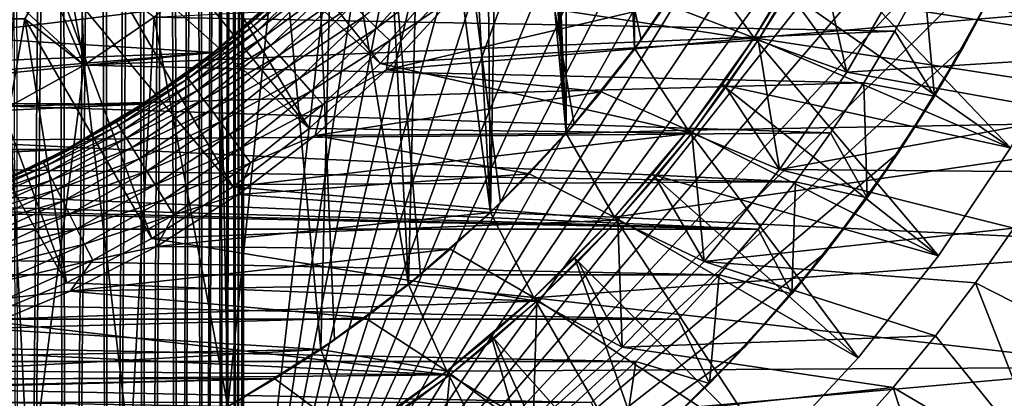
# Model space of a CAD drawing. Header units: metres. Extents: x -30 to 30, y -76 to 64.
# Tile 307 of 541: x 2.28 to 7.64, y -6.07 to -4. Entities that reach past the tile are written whole.
import ezdxf

# ---------------------------------------------------------------- set-up
doc = ezdxf.new("R2010")
doc.units = ezdxf.units.M
doc.layers.add('solid_508511', color=7, linetype='CONTINUOUS')

msp = doc.modelspace()

# ---------------------------------------------------------------- linework, layer by layer
at = {"layer": 'solid_508511'}
for points in [[(2.474874, 6.9, 4.525126), (2.220482, 6.9, 4.29455), (2.279955, -15.1, 4.344484)], [(2.253428, 6.9, -4.321929), (2.50951, 6.9, -4.560254), (2.279955, -15.1, -4.344484)], [(2.474874, 6.9, 4.525126), (2.279955, -15.1, 4.344484), (2.536666, -15.1, 4.588497)], [(2.50951, 6.9, -4.560254), (2.536666, -15.1, -4.588497), (2.279955, -15.1, -4.344484)], [(2.70545, 6.9, 4.779518), (2.474874, 6.9, 4.525126), (2.536666, -15.1, 4.588497)], [(2.50951, 6.9, -4.560254), (2.740079, 6.9, -4.822394), (2.536666, -15.1, -4.588497)], [(2.70545, 6.9, 4.779518), (2.536666, -15.1, 4.588497), (2.767678, -15.1, 4.857586)], [(2.740079, 6.9, -4.822394), (2.767678, -15.1, -4.857586), (2.536666, -15.1, -4.588497)], [(2.910269, 6.9, 5.055692), (2.70545, 6.9, 4.779518), (2.767678, -15.1, 4.857586)], [(2.740079, 6.9, -4.822394), (2.943864, 6.9, -5.106944), (2.767678, -15.1, -4.857586)], [(2.910269, 6.9, 5.055692), (2.767678, -15.1, 4.857586), (2.97033, -15.1, 5.148745)], [(2.943864, 6.9, -5.106944), (2.97033, -15.1, -5.148745), (2.767678, -15.1, -4.857586)], [(3.086663, 6.9, 5.349997), (2.910269, 6.9, 5.055692), (2.97033, -15.1, 5.148745)], [(2.943864, 6.9, -5.106944), (3.118029, 6.9, -5.410063), (2.97033, -15.1, -5.148745)], [(3.086663, 6.9, 5.349997), (2.97033, -15.1, 5.148745), (3.142224, -15.1, 5.458429)], [(3.118029, 6.9, -5.410063), (3.142224, -15.1, -5.458429), (2.97033, -15.1, -5.148745)], [(3.233583, 6.9, 5.660619), (3.086663, 6.9, 5.349997), (3.142224, -15.1, 5.458429)], [(3.118029, 6.9, -5.410063), (3.260965, 6.9, -5.728739), (3.142224, -15.1, -5.458429)], [(3.233583, 6.9, 5.660619), (3.142224, -15.1, 5.458429), (3.282176, -15.1, 5.784557)], [(3.260965, 6.9, -5.728739), (3.282176, -15.1, -5.784557), (3.142224, -15.1, -5.458429)], [(3.349354, 6.9, 5.98421), (3.233583, 6.9, 5.660619), (3.282176, -15.1, 5.784557)], [(3.260965, 6.9, -5.728739), (3.371644, 6.9, -6.060842), (3.282176, -15.1, -5.784557)], [(3.349354, 6.9, 5.98421), (3.282176, -15.1, 5.784557), (3.388262, -15.1, 6.122662)], [(3.371644, 6.9, -6.060842), (3.388262, -15.1, -6.122662), (3.282176, -15.1, -5.784557)], [(3.432704, 6.9, 6.316959), (3.349354, 6.9, 5.98421), (3.388262, -15.1, 6.122662)], [(3.371644, 6.9, -6.060842), (3.448484, 6.9, -6.401702), (3.388262, -15.1, -6.122662)], [(3.432704, 6.9, 6.316959), (3.388262, -15.1, 6.122662), (3.459625, -15.1, 6.469911)], [(3.448484, 6.9, -6.401702), (3.459625, -15.1, -6.469911), (3.388262, -15.1, -6.122662)], [(3.483162, 6.9, 6.657102), (3.432704, 6.9, 6.316959), (3.459625, -15.1, 6.469911)], [(3.448484, 6.9, -6.401702), (3.490954, 6.9, -6.748526), (3.459625, -15.1, -6.469911)], [(3.483162, 6.9, 6.657102), (3.459625, -15.1, 6.469911), (3.495519, -15.1, 6.822905)], [(3.490954, 6.9, -6.748526), (3.495519, -15.1, -6.822905), (3.459625, -15.1, -6.469911)], [(3.483162, 6.9, 6.657102), (3.495519, -15.1, 6.822905), (3.5, -7.745967, 7)], [(3.5, 6.9, 7), (3.483162, 6.9, 6.657102), (3.5, -7.745967, 7)], [(3.490954, 6.9, -6.748526), (3.5, 6.062178, -7), (3.495519, -15.1, -6.822905)], [(3.5, 6.9, 7), (3.5, -7.745967, 7), (5.143972, 6.76679, 7)], [(5.143972, 6.76679, 7), (3.5, -7.745967, 7), (5.665251, 6.336793, 7)], [(5.665251, 6.336793, 7), (3.5, -7.745967, 7), (6.150316, 5.867164, 7)], [(3.5, 6.062178, -7), (3.5, -6.062178, -7), (3.495519, -15.1, -6.822905)], [(3.994856, -5.748133, -7), (3.5, -6.062178, -7), (3.5, 6.062178, -7)], [(4.462144, -5.393442, -7), (3.994856, -5.748133, -7), (3.5, 6.062178, -7)], [(4.897469, -5.001481, -7), (4.462144, -5.393442, -7), (3.5, 6.062178, -7)], [(5.299016, -4.573881, -7), (4.897469, -5.001481, -7), (3.5, 6.062178, -7)], [(5.663108, -4.11452, -7), (5.299016, -4.573881, -7), (3.5, 6.062178, -7)], [(5.987497, -3.626276, -7), (5.663108, -4.11452, -7), (3.5, 6.062178, -7)], [(6.150316, 5.867164, 7), (3.5, -7.745967, 7), (6.597217, 5.359726, 7)], [(6.597217, 5.359726, 7), (3.5, -7.745967, 7), (7.00194, 4.819016, 7)], [(5.254689, -4.62474, -13.5), (5.254689, 4.62474, -13.5), (4.843581, 5.053683, -13.5)], [(5, 0, -13.5), (5.254689, -4.62474, -13.5), (4.843581, 5.053683, -13.5)], [(7.00194, 4.819016, 7), (3.5, -7.745967, 7), (7.362473, 4.247821, 7)], [(5.62799, -4.162417, -13.5), (5.62799, 4.162417, -13.5), (5.254689, 4.62474, -13.5)], [(5.254689, -4.62474, -13.5), (5.62799, -4.162417, -13.5), (5.254689, 4.62474, -13.5)], [(7.362473, 4.247821, 7), (3.5, -7.745967, 7), (7.676813, 3.64918, 7)], [(5.62799, -4.162417, -13.5), (5.960689, -3.670174, -13.5), (5.62799, 4.162417, -13.5)], [(7.676813, 3.64918, 7), (3.5, -7.745967, 7), (7.942244, 3.028343, 7)], [(7.942244, 3.028343, 7), (3.5, -7.745967, 7), (8.1577, 2.387873, 7)], [(8.1577, 2.387873, 7), (3.5, -7.745967, 7), (8.321655, 1.732077, 7)], [(8.321655, 1.732077, 7), (3.5, -7.745967, 7), (8.432872, 1.066168, 7)], [(8.432872, 1.066168, 7), (3.5, -7.745967, 7), (8.490925, 0.392674, 7)], [(8.490925, 0.392674, 7), (3.5, -7.745967, 7), (8.495292, -0.283038, 7)], [(4.978665, -0.461351, -13.5), (5.254689, -4.62474, -13.5), (5, 0, -13.5)], [(8.495292, -0.283038, 7), (3.5, -7.745967, 7), (8.446016, -0.956442, 7)], [(4.978665, -0.461351, -13.5), (4.914877, -0.918689, -13.5), (5.254689, -4.62474, -13.5)], [(8.446016, -0.956442, 7), (3.5, -7.745967, 7), (8.343272, -1.624747, 7)], [(4.914877, -0.918689, -13.5), (4.80912, -1.36834, -13.5), (4.843581, -5.053683, -13.5)], [(4.914877, -0.918689, -13.5), (4.843581, -5.053683, -13.5), (5.254689, -4.62474, -13.5)], [(4.80912, -1.36834, -13.5), (4.662376, -1.806172, -13.5), (4.843581, -5.053683, -13.5)], [(8.343272, -1.624747, 7), (3.5, -7.745967, 7), (8.187927, -2.282088, 7)], [(4.662376, -1.806172, -13.5), (4.475797, -2.228734, -13.5), (4.843581, -5.053683, -13.5)], [(4.475797, -2.228734, -13.5), (4.251095, -2.63214, -13.5), (4.397531, -5.446255, -13.5)], [(4.475797, -2.228734, -13.5), (4.397531, -5.446255, -13.5), (4.843581, -5.053683, -13.5)], [(8.187927, -2.282088, 7), (3.5, -7.745967, 7), (7.980877, -2.924984, 7)], [(4.251095, -2.63214, -13.5), (3.990053, -3.013218, -13.5), (4.397531, -5.446255, -13.5)], [(3.039197, -2.735956, -20.396841), (4.242556, -4.242721, -21.5), (2.897133, -2.982018, -20.436298)], [(3.039197, -2.735956, -20.396841), (4.596326, -3.85665, -21.5), (4.242556, -4.242721, -21.5)], [(7.980877, -2.924984, 7), (3.5, -7.745967, 7), (7.723131, -3.550106, 7)], [(2.897133, -2.982018, -20.436298), (3.856819, -4.596185, -21.5), (2.754074, -3.229803, -20.486511)], [(2.897133, -2.982018, -20.436298), (4.242556, -4.242721, -21.5), (3.856819, -4.596185, -21.5)], [(3.990053, -3.013218, -13.5), (3.695044, -3.368471, -13.5), (3.919814, -5.799574, -13.5)], [(3.990053, -3.013218, -13.5), (3.919814, -5.799574, -13.5), (4.397531, -5.446255, -13.5)], [(6.737875, -3.294091, 22), (6.868304, -3.012706, 22), (8.019047, -4.085938, 22.866026)], [(6.868304, -3.012706, 22), (8.314916, -3.444151, 22.866026), (8.019047, -4.085938, 22.866026)], [(2.754074, -3.229803, -20.486511), (3.856819, -4.596185, -21.5), (2.609096, -3.480914, -20.54748)], [(6.596056, -3.569599, 31), (8.019047, -4.085938, 30.133974), (6.737875, -3.294091, 31)], [(6.596056, -3.569599, 22), (6.737875, -3.294091, 22), (8.019047, -4.085938, 22.866026)], [(6.737875, -3.294091, 31), (8.019047, -4.085938, 30.133974), (8.314916, -3.444151, 30.133974)], [(3.695044, -3.368471, -13.5), (3.368498, -3.695027, -13.5), (3.413869, -6.111094, -13.5)], [(3.695044, -3.368471, -13.5), (3.413869, -6.111094, -13.5), (3.919814, -5.799574, -13.5)], [(2.609096, -3.480914, -20.54748), (3.441401, -4.91495, -21.5), (2.461204, -3.737069, -20.619387)], [(2.609096, -3.480914, -20.54748), (3.856819, -4.596185, -21.5), (3.441401, -4.91495, -21.5)], [(7.723131, -3.550106, 7), (3.5, -7.745967, 7), (7.41701, -4.151863, 7)], [(4.596326, -3.85665, -21.5), (6.618061, -3.581459, -21.5), (6.299626, -4.115863, -21.5)], [(6.596102, -3.569515, 41.500004), (5.960735, -3.670098, 42), (6.278715, -4.102163, 41.500004)], [(6.596102, -3.569515, 41.500004), (6.278715, -4.102163, 41.500004), (6.596056, -3.569599, 31)], [(6.278715, -4.102163, 41.500004), (6.442968, -3.839031, 31), (6.596056, -3.569599, 31)], [(6.596057, -3.569603, 20), (6.278739, -4.102125, 20), (9.506893, -3.831642, 20)], [(6.278745, -4.102116, 22), (6.278739, -4.102125, 20), (6.596057, -3.569603, 20)], [(6.278745, -4.102116, 22), (6.596057, -3.569603, 20), (6.442968, -3.839031, 22)], [(6.29965, -4.115828, -37.499996), (6.299626, -4.115863, -21.5), (6.618061, -3.581459, -21.5)], [(6.464381, -3.851935, -37.499996), (6.29965, -4.115828, -37.499996), (6.618061, -3.581459, -21.5)], [(6.442968, -3.839031, 31), (8.019047, -4.085938, 30.133974), (6.596056, -3.569599, 31)], [(6.442968, -3.839031, 22), (6.596056, -3.569599, 22), (7.673753, -4.7025, 22.866026)], [(6.618083, -3.581426, -37.499996), (6.782602, -4.289171, -38), (6.464381, -3.851935, -37.499996)], [(6.596056, -3.569599, 22), (8.019047, -4.085938, 22.866026), (7.673753, -4.7025, 22.866026)], [(6.618083, -3.581426, -37.499996), (7.105839, -3.729306, -38), (6.782602, -4.289171, -38)], [(7.723131, -3.550106, 7), (7.41701, -4.151863, 7), (7.583069, -3.84019, 10.211325)], [(2.521413, -3.632785, -14.077931), (2.309401, -4, -13.881198), (2.632211, -4.251056, -13.5)], [(2.521413, -3.632785, -14.077931), (2.632211, -4.251056, -13.5), (3.013159, -3.990092, -13.5)], [(5.987497, -3.626276, -7), (5.960689, -3.670174, -13.5), (5.663108, -4.11452, -7)], [(2.610295, -3.665564, 10.499982), (2.632074, -4.251114, 10), (2.43282, -3.785682, 10.499982)], [(2.610295, -3.665564, 10.499982), (3.013241, -3.990005, 10), (2.632074, -4.251114, 10)], [(3.368498, -3.695027, -13.5), (3.013159, -3.990092, -13.5), (3.413869, -6.111094, -13.5)], [(4.157765, -3.984895, 41.936661), (4.225386, -4.049705, 41.971619), (4.553603, -3.676778, 41.971619)], [(4.553603, -3.676778, 41.971619), (4.225386, -4.049705, 41.971619), (4.629608, -3.738147, 41.992874)], [(5.663108, -4.11452, -7), (5.960689, -3.670174, -13.5), (5.62799, -4.162417, -13.5)], [(6.278715, -4.102163, 41.500004), (5.960735, -3.670098, 42), (5.799535, -3.919876, 42)], [(2.461204, -3.737069, -20.619387), (3.000073, -5.19611, -21.5), (2.309401, -4, -20.702564)], [(2.461204, -3.737069, -20.619387), (3.441401, -4.91495, -21.5), (3.000073, -5.19611, -21.5)], [(3.867517, -3.706715, 41.398731), (3.697177, -3.86696, 41.299999), (3.539233, -4.02135, 41.398731)], [(3.867517, -3.706715, 41.398731), (3.539233, -4.02135, 41.398731), (3.882774, -3.721337, 41.496445)], [(3.539233, -4.02135, 41.398731), (3.553195, -4.037213, 41.496445), (3.882774, -3.721337, 41.496445)], [(3.882774, -3.721337, 41.496445), (3.553195, -4.037213, 41.496445), (3.907925, -3.745442, 41.590153)], [(3.553195, -4.037213, 41.496445), (3.576211, -4.063365, 41.590153), (3.907925, -3.745442, 41.590153)], [(3.907925, -3.745442, 41.590153), (3.576211, -4.063365, 41.590153), (3.942457, -3.778539, 41.677944)], [(4.225386, -4.049705, 41.971619), (4.295913, -4.117299, 41.992874), (4.629608, -3.738147, 41.992874)], [(4.629608, -3.738147, 41.992874), (4.295913, -4.117299, 41.992874), (4.635118, -3.888208, 42)], [(6.782602, -4.289171, -38), (7.105839, -3.729306, -38), (8.241816, -4.199407, -38)], [(7.105839, -3.729306, -38), (8.400254, -3.87275, -38), (8.241816, -4.199407, -38)], [(2.43282, -3.785682, 10.499982), (2.632074, -4.251114, 10), (2.250044, -3.897089, 10.499982)], [(3.013241, -3.990005, 10), (7.202286, -3.780032, 10), (7.044291, -4.066875, 10)], [(3.576211, -4.063365, 41.590153), (3.607811, -4.09927, 41.677944), (3.942457, -3.778539, 41.677944)], [(3.942457, -3.778539, 41.677944), (3.607811, -4.09927, 41.677944), (3.985666, -3.819951, 41.758026)], [(7.044291, -4.066875, 10), (7.202286, -3.780032, 10), (7.260217, -4.420322, 10.211325)], [(7.202286, -3.780032, 10), (7.583069, -3.84019, 10.211325), (7.260217, -4.420322, 10.211325)], [(3.607811, -4.09927, 41.677944), (3.647353, -4.144197, 41.758026), (3.985666, -3.819951, 41.758026)], [(3.985666, -3.819951, 41.758026), (3.647353, -4.144197, 41.758026), (4.03667, -3.868834, 41.828762)], [(4.242556, -4.242721, -21.5), (4.596326, -3.85665, -21.5), (6.299626, -4.115863, -21.5)], [(6.278715, -4.102163, 41.500004), (6.278745, -4.102116, 31), (6.442968, -3.839031, 31)], [(6.278739, -4.102125, 20), (9.185707, -4.548111, 20), (9.506893, -3.831642, 20)], [(6.278745, -4.102116, 31), (7.673753, -4.7025, 30.133974), (6.442968, -3.839031, 31)], [(6.278745, -4.102116, 22), (6.442968, -3.839031, 22), (7.673753, -4.7025, 22.866026)], [(6.464381, -3.851935, -37.499996), (6.782602, -4.289171, -38), (6.29965, -4.115828, -37.499996)], [(6.442968, -3.839031, 31), (7.673753, -4.7025, 30.133974), (8.019047, -4.085938, 30.133974)], [(7.41701, -4.151863, 7), (7.260217, -4.420322, 10.211325), (7.583069, -3.84019, 10.211325)], [(1.869265, -4.093392, 38), (3.335617, -4.182843, 38), (3.697222, -3.866917, 38)], [(2.250053, -3.897081, 38), (1.869265, -4.093392, 38), (3.697222, -3.866917, 38)], [(2.250044, -3.897089, 10.499982), (2.632074, -4.251114, 10), (2.228781, -4.475745, 10)], [(3.697177, -3.86696, 41.299999), (3.697222, -3.866917, 38), (3.335617, -4.182843, 38)], [(3.519965, -4.028939, 41.299999), (3.697177, -3.86696, 41.299999), (3.335617, -4.182843, 38)], [(3.539233, -4.02135, 41.398731), (3.697177, -3.86696, 41.299999), (3.519965, -4.028939, 41.299999)], [(3.647353, -4.144197, 41.758026), (3.694027, -4.197231, 41.828762), (4.03667, -3.868834, 41.828762)], [(4.03667, -3.868834, 41.828762), (3.694027, -4.197231, 41.828762), (4.094429, -3.924192, 41.888714)], [(4.635118, -3.888208, 42), (4.278532, -4.277459, 42), (5.799535, -3.919876, 42)], [(4.295913, -4.117299, 41.992874), (4.278532, -4.277459, 42), (4.635118, -3.888208, 42)], [(3.694027, -4.197231, 41.828762), (3.746884, -4.257287, 41.888714), (4.094429, -3.924192, 41.888714)], [(4.094429, -3.924192, 41.888714), (3.746884, -4.257287, 41.888714), (4.157765, -3.984895, 41.936661)], [(4.278532, -4.277459, 42), (5.628033, -4.162368, 42), (5.799535, -3.919876, 42)], [(6.278715, -4.102163, 41.500004), (5.799535, -3.919876, 42), (5.628033, -4.162368, 42)], [(1.710012, -4, -20.54748), (2.535681, -5.437861, -21.5), (2.05214, -5.638148, -21.5)], [(2.005795, -4, -20.619387), (2.535681, -5.437861, -21.5), (1.710012, -4, -20.54748)], [(2.309401, -4, -13.881198), (1.885378, -4, -14.077931), (2.228665, -4.475829, -13.5)], [(2.309401, -4, -20.702564), (2.535681, -5.437861, -21.5), (2.005795, -4, -20.619387)], [(2.309401, -4, -13.881198), (2.228665, -4.475829, -13.5), (2.632211, -4.251056, -13.5)], [(2.309401, -4, -20.702564), (3.000073, -5.19611, -21.5), (2.535681, -5.437861, -21.5)], [(2.632074, -4.251114, 10), (3.013241, -3.990005, 10), (7.044291, -4.066875, 10)], [(3.013159, -3.990092, -13.5), (2.632211, -4.251056, -13.5), (2.883284, -6.37861, -13.5)], [(3.013159, -3.990092, -13.5), (2.883284, -6.37861, -13.5), (3.413869, -6.111094, -13.5)], [(3.746884, -4.257287, 41.888714), (3.804844, -4.323143, 41.936661), (4.157765, -3.984895, 41.936661)], [(4.157765, -3.984895, 41.936661), (3.804844, -4.323143, 41.936661), (4.225386, -4.049705, 41.971619)], [(2.632074, -4.251114, 10), (7.044291, -4.066875, 10), (6.874706, -4.347406, 10)], [(3.539233, -4.02135, 41.398731), (3.335664, -4.182804, 41.299999), (3.185448, -4.307011, 41.398731)], [(3.539233, -4.02135, 41.398731), (3.185448, -4.307011, 41.398731), (3.553195, -4.037213, 41.496445)], [(3.185448, -4.307011, 41.398731), (3.198014, -4.324001, 41.496445), (3.553195, -4.037213, 41.496445)], [(3.553195, -4.037213, 41.496445), (3.198014, -4.324001, 41.496445), (3.576211, -4.063365, 41.590153)], [(3.198014, -4.324001, 41.496445), (3.21873, -4.35201, 41.590153), (3.576211, -4.063365, 41.590153)], [(3.576211, -4.063365, 41.590153), (3.21873, -4.35201, 41.590153), (3.607811, -4.09927, 41.677944)], [(3.335664, -4.182804, 41.299999), (3.519965, -4.028939, 41.299999), (3.335617, -4.182843, 38)], [(3.539233, -4.02135, 41.398731), (3.519965, -4.028939, 41.299999), (3.335664, -4.182804, 41.299999)], [(3.804844, -4.323143, 41.936661), (3.866725, -4.393453, 41.971619), (4.225386, -4.049705, 41.971619)], [(4.225386, -4.049705, 41.971619), (3.866725, -4.393453, 41.971619), (4.295913, -4.117299, 41.992874)], [(6.874706, -4.347406, 10), (7.044291, -4.066875, 10), (7.260217, -4.420322, 10.211325)], [(1.869265, -4.093392, 38), (1.471892, -4.25247, 38), (3.335617, -4.182843, 38)], [(3.21873, -4.35201, 41.590153), (3.247172, -4.390466, 41.677944), (3.607811, -4.09927, 41.677944)], [(3.607811, -4.09927, 41.677944), (3.247172, -4.390466, 41.677944), (3.647353, -4.144197, 41.758026)], [(3.866725, -4.393453, 41.971619), (3.931265, -4.466785, 41.992874), (4.295913, -4.117299, 41.992874)], [(4.295913, -4.117299, 41.992874), (3.931265, -4.466785, 41.992874), (4.278532, -4.277459, 42)], [(4.242556, -4.242721, -21.5), (6.299626, -4.115863, -21.5), (5.938314, -4.621902, -21.5)], [(5.663108, -4.11452, -7), (5.62799, -4.162417, -13.5), (5.299016, -4.573881, -7)], [(6.278715, -4.102163, 41.500004), (5.628033, -4.162368, 42), (5.91863, -4.606497, 41.500004)], [(5.918534, -4.606621, 22), (5.918545, -4.60661, 20), (6.278739, -4.102125, 20)], [(5.918534, -4.606621, 22), (6.278739, -4.102125, 20), (6.103801, -4.358166, 22)], [(6.278739, -4.102125, 20), (5.918545, -4.60661, 20), (9.185707, -4.548111, 20)], [(6.278715, -4.102163, 41.500004), (5.91863, -4.606497, 41.500004), (6.103801, -4.358166, 31)], [(5.938321, -4.621902, -37.499996), (5.938314, -4.621902, -21.5), (6.299626, -4.115863, -21.5)], [(6.124255, -4.372542, -37.499996), (5.938321, -4.621902, -37.499996), (6.299626, -4.115863, -21.5)], [(6.103801, -4.358166, 22), (6.278739, -4.102125, 20), (6.278745, -4.102116, 22)], [(6.103801, -4.358166, 31), (7.673753, -4.7025, 30.133974), (6.278745, -4.102116, 31)], [(6.103801, -4.358166, 22), (6.278745, -4.102116, 22), (7.281124, -5.290107, 22.866026)], [(6.278715, -4.102163, 41.500004), (6.103801, -4.358166, 31), (6.278745, -4.102116, 31)], [(6.29965, -4.115828, -37.499996), (6.415609, -4.820851, -38), (6.124255, -4.372542, -37.499996)], [(6.29965, -4.115828, -37.499996), (6.124255, -4.372542, -37.499996), (6.299626, -4.115863, -21.5)], [(6.278745, -4.102116, 22), (7.673753, -4.7025, 22.866026), (7.281124, -5.290107, 22.866026)], [(6.29965, -4.115828, -37.499996), (6.782602, -4.289171, -38), (6.415609, -4.820851, -38)], [(3.247172, -4.390466, 41.677944), (3.282761, -4.438585, 41.758026), (3.647353, -4.144197, 41.758026)], [(3.647353, -4.144197, 41.758026), (3.282761, -4.438585, 41.758026), (3.694027, -4.197231, 41.828762)], [(7.41701, -4.151863, 7), (3.5, -7.745967, 7), (7.063747, -4.727936, 7)], [(4.278532, -4.277459, 42), (5.446316, -4.397456, 42), (5.628033, -4.162368, 42)], [(5.299016, -4.573881, -7), (5.62799, -4.162417, -13.5), (5.254689, -4.62474, -13.5)], [(5.91863, -4.606497, 41.500004), (5.628033, -4.162368, 42), (5.446316, -4.397456, 42)], [(7.41701, -4.151863, 7), (7.063747, -4.727936, 7), (7.260217, -4.420322, 10.211325)], [(0.640541, -4.454175, 38), (2.947345, -4.464934, 38), (3.335617, -4.182843, 38)], [(1.060771, -4.373186, 38), (0.640541, -4.454175, 38), (3.335617, -4.182843, 38)], [(1.471892, -4.25247, 38), (1.060771, -4.373186, 38), (3.335617, -4.182843, 38)], [(3.144645, -4.328245, 41.299999), (3.335617, -4.182843, 38), (2.947345, -4.464934, 38)], [(3.144645, -4.328245, 41.299999), (3.335664, -4.182804, 41.299999), (3.335617, -4.182843, 38)], [(3.185448, -4.307011, 41.398731), (3.335664, -4.182804, 41.299999), (3.144645, -4.328245, 41.299999)], [(3.282761, -4.438585, 41.758026), (3.32477, -4.495386, 41.828762), (3.694027, -4.197231, 41.828762)], [(3.694027, -4.197231, 41.828762), (3.32477, -4.495386, 41.828762), (3.746884, -4.257287, 41.888714)], [(6.782602, -4.289171, -38), (8.241816, -4.199407, -38), (8.07066, -4.519612, -38)], [(2.632211, -4.251056, -13.5), (2.228665, -4.475829, -13.5), (2.331995, -6.600135, -13.5)], [(2.228781, -4.475745, 10), (2.632074, -4.251114, 10), (6.874706, -4.347406, 10)], [(2.632211, -4.251056, -13.5), (2.331995, -6.600135, -13.5), (2.883284, -6.37861, -13.5)], [(3.32477, -4.495386, 41.828762), (3.372343, -4.559708, 41.888714), (3.746884, -4.257287, 41.888714)], [(3.746884, -4.257287, 41.888714), (3.372343, -4.559708, 41.888714), (3.804844, -4.323143, 41.936661)], [(3.856819, -4.596185, -21.5), (4.242556, -4.242721, -21.5), (5.938314, -4.621902, -21.5)], [(4.278532, -4.277459, 42), (3.889414, -4.634107, 42), (5.446316, -4.397456, 42)], [(3.931265, -4.466785, 41.992874), (3.889414, -4.634107, 42), (4.278532, -4.277459, 42)], [(3.185448, -4.307011, 41.398731), (2.947293, -4.464971, 41.299999), (2.808713, -4.561639, 41.398731)], [(3.185448, -4.307011, 41.398731), (2.808713, -4.561639, 41.398731), (3.198014, -4.324001, 41.496445)], [(2.808713, -4.561639, 41.398731), (2.819793, -4.579635, 41.496445), (3.198014, -4.324001, 41.496445)], [(3.198014, -4.324001, 41.496445), (2.819793, -4.579635, 41.496445), (3.21873, -4.35201, 41.590153)], [(3.185448, -4.307011, 41.398731), (3.144645, -4.328245, 41.299999), (2.947293, -4.464971, 41.299999)], [(2.947293, -4.464971, 41.299999), (3.144645, -4.328245, 41.299999), (2.947345, -4.464934, 38)], [(3.372343, -4.559708, 41.888714), (3.424509, -4.630242, 41.936661), (3.804844, -4.323143, 41.936661)], [(3.804844, -4.323143, 41.936661), (3.424509, -4.630242, 41.936661), (3.866725, -4.393453, 41.971619)], [(6.415609, -4.820851, -38), (6.782602, -4.289171, -38), (8.07066, -4.519612, -38)], [(2.228781, -4.475745, 10), (6.874706, -4.347406, 10), (6.694096, -4.620673, 10)], [(2.819793, -4.579635, 41.496445), (2.838058, -4.609299, 41.590153), (3.21873, -4.35201, 41.590153)], [(3.21873, -4.35201, 41.590153), (2.838058, -4.609299, 41.590153), (3.247172, -4.390466, 41.677944)], [(2.838058, -4.609299, 41.590153), (2.863137, -4.650029, 41.677944), (3.247172, -4.390466, 41.677944)], [(3.247172, -4.390466, 41.677944), (2.863137, -4.650029, 41.677944), (3.282761, -4.438585, 41.758026)], [(5.918534, -4.606621, 31), (7.281124, -5.290107, 30.133974), (6.103801, -4.358166, 31)], [(5.918534, -4.606621, 22), (6.103801, -4.358166, 22), (7.281124, -5.290107, 22.866026)], [(5.91863, -4.606497, 41.500004), (5.918534, -4.606621, 31), (6.103801, -4.358166, 31)], [(6.124255, -4.372542, -37.499996), (6.415609, -4.820851, -38), (5.938321, -4.621902, -37.499996)], [(6.103801, -4.358166, 31), (7.281124, -5.290107, 30.133974), (7.673753, -4.7025, 30.133974)], [(6.694096, -4.620673, 10), (6.874706, -4.347406, 10), (6.893071, -4.973487, 10.211325)], [(6.874706, -4.347406, 10), (7.260217, -4.420322, 10.211325), (6.893071, -4.973487, 10.211325)], [(2.863137, -4.650029, 41.677944), (2.894516, -4.700993, 41.758026), (3.282761, -4.438585, 41.758026)], [(3.282761, -4.438585, 41.758026), (2.894516, -4.700993, 41.758026), (3.32477, -4.495386, 41.828762)], [(3.424509, -4.630242, 41.936661), (3.480204, -4.705547, 41.971619), (3.866725, -4.393453, 41.971619)], [(3.866725, -4.393453, 41.971619), (3.480204, -4.705547, 41.971619), (3.931265, -4.466785, 41.992874)], [(3.889414, -4.634107, 42), (5.254719, -4.624712, 42), (5.446316, -4.397456, 42)], [(5.91863, -4.606497, 41.500004), (5.446316, -4.397456, 42), (5.254719, -4.624712, 42)], [(7.063747, -4.727936, 7), (6.893071, -4.973487, 10.211325), (7.260217, -4.420322, 10.211325)], [(-2.53511, -4.711235, 38), (2.53511, -4.711235, 38), (2.947345, -4.464934, 38)], [(0.213968, -4.494907, 38), (-2.53511, -4.711235, 38), (2.947345, -4.464934, 38)], [(0.640541, -4.454175, 38), (0.213968, -4.494907, 38), (2.947345, -4.464934, 38)], [(1.806163, -4.662357, 10), (2.228781, -4.475745, 10), (6.694096, -4.620673, 10)], [(2.228665, -4.475829, -13.5), (1.806239, -4.66235, -13.5), (2.331995, -6.600135, -13.5)], [(2.947293, -4.464971, 41.299999), (2.947345, -4.464934, 38), (2.53511, -4.711235, 38)], [(2.744006, -4.592704, 41.299999), (2.947293, -4.464971, 41.299999), (2.53511, -4.711235, 38)], [(2.808713, -4.561639, 41.398731), (2.947293, -4.464971, 41.299999), (2.744006, -4.592704, 41.299999)], [(2.894516, -4.700993, 41.758026), (2.931557, -4.761151, 41.828762), (3.32477, -4.495386, 41.828762)], [(3.32477, -4.495386, 41.828762), (2.931557, -4.761151, 41.828762), (3.372343, -4.559708, 41.888714)], [(3.480204, -4.705547, 41.971619), (3.538293, -4.784088, 41.992874), (3.931265, -4.466785, 41.992874)], [(3.931265, -4.466785, 41.992874), (3.538293, -4.784088, 41.992874), (3.889414, -4.634107, 42)], [(5.517902, -5.079638, 20), (8.810542, -5.238017, 20), (9.185707, -4.548111, 20)], [(5.918545, -4.60661, 20), (5.517902, -5.079638, 20), (9.185707, -4.548111, 20)], [(6.415609, -4.820851, -38), (8.07066, -4.519612, -38), (7.886917, -4.833119, -38)], [(2.808713, -4.561639, 41.398731), (2.535192, -4.711189, 41.299999), (2.41174, -4.783401, 41.398731)], [(2.808713, -4.561639, 41.398731), (2.41174, -4.783401, 41.398731), (2.819793, -4.579635, 41.496445)], [(2.41174, -4.783401, 41.398731), (2.421254, -4.802271, 41.496445), (2.819793, -4.579635, 41.496445)], [(2.819793, -4.579635, 41.496445), (2.421254, -4.802271, 41.496445), (2.838058, -4.609299, 41.590153)], [(2.535192, -4.711189, 41.299999), (2.744006, -4.592704, 41.299999), (2.53511, -4.711235, 38)], [(2.808713, -4.561639, 41.398731), (2.744006, -4.592704, 41.299999), (2.535192, -4.711189, 41.299999)], [(2.931557, -4.761151, 41.828762), (2.973504, -4.829277, 41.888714), (3.372343, -4.559708, 41.888714)], [(3.372343, -4.559708, 41.888714), (2.973504, -4.829277, 41.888714), (3.424509, -4.630242, 41.936661)], [(3.441401, -4.91495, -21.5), (3.856819, -4.596185, -21.5), (5.938314, -4.621902, -21.5)], [(5.299016, -4.573881, -7), (5.254689, -4.62474, -13.5), (4.897469, -5.001481, -7)], [(5.91863, -4.606497, 41.500004), (5.254719, -4.624712, 42), (5.517881, -5.079664, 41.500004)], [(5.91863, -4.606497, 41.500004), (5.517881, -5.079664, 41.500004), (5.918534, -4.606621, 31)], [(5.517881, -5.079664, 41.500004), (5.723218, -4.847141, 31), (5.918534, -4.606621, 31)], [(5.51792, -5.079622, 22), (5.517902, -5.079638, 20), (5.918545, -4.60661, 20)], [(5.51792, -5.079622, 22), (5.918545, -4.60661, 20), (5.723218, -4.847141, 22)], [(5.723218, -4.847141, 22), (5.918545, -4.60661, 20), (5.918534, -4.606621, 22)], [(5.723218, -4.847141, 31), (7.281124, -5.290107, 30.133974), (5.918534, -4.606621, 31)], [(5.723218, -4.847141, 22), (5.918534, -4.606621, 22), (6.843648, -5.845039, 22.866026)], [(5.918534, -4.606621, 22), (7.281124, -5.290107, 22.866026), (6.843648, -5.845039, 22.866026)], [(1.806163, -4.662357, 10), (6.694096, -4.620673, 10), (6.502679, -4.886379, 10)], [(2.421254, -4.802271, 41.496445), (2.436938, -4.833378, 41.590153), (2.838058, -4.609299, 41.590153)], [(2.838058, -4.609299, 41.590153), (2.436938, -4.833378, 41.590153), (2.863137, -4.650029, 41.677944)], [(2.436938, -4.833378, 41.590153), (2.458472, -4.876088, 41.677944), (2.863137, -4.650029, 41.677944)], [(2.863137, -4.650029, 41.677944), (2.458472, -4.876088, 41.677944), (2.894516, -4.700993, 41.758026)], [(2.973504, -4.829277, 41.888714), (3.0195, -4.90398, 41.936661), (3.424509, -4.630242, 41.936661)], [(3.424509, -4.630242, 41.936661), (3.0195, -4.90398, 41.936661), (3.480204, -4.705547, 41.971619)], [(3.441401, -4.91495, -21.5), (5.938314, -4.621902, -21.5), (5.536325, -5.096542, -21.5)], [(3.889414, -4.634107, 42), (3.470624, -4.955526, 42), (5.053652, -4.843616, 42)], [(3.538293, -4.784088, 41.992874), (3.470624, -4.955526, 42), (3.889414, -4.634107, 42)], [(3.889414, -4.634107, 42), (5.053652, -4.843616, 42), (5.254719, -4.624712, 42)], [(4.897469, -5.001481, -7), (5.254689, -4.62474, -13.5), (4.843581, -5.053683, -13.5)], [(5.517881, -5.079664, 41.500004), (5.254719, -4.624712, 42), (5.053652, -4.843616, 42)], [(5.536357, -5.096506, -37.499996), (5.536325, -5.096542, -21.5), (5.938314, -4.621902, -21.5)], [(5.742169, -4.863448, -37.499996), (5.536357, -5.096506, -37.499996), (5.938314, -4.621902, -21.5)], [(5.938321, -4.621902, -37.499996), (6.006772, -5.321596, -38), (5.742169, -4.863448, -37.499996)], [(5.938321, -4.621902, -37.499996), (5.742169, -4.863448, -37.499996), (5.938314, -4.621902, -21.5)], [(5.938321, -4.621902, -37.499996), (6.415609, -4.820851, -38), (6.006772, -5.321596, -38)], [(6.502679, -4.886379, 10), (6.694096, -4.620673, 10), (6.893071, -4.973487, 10.211325)], [(-2.53511, -4.711235, 38), (-2.102756, -4.919439, 38), (2.53511, -4.711235, 38)], [(-2.102756, -4.919439, 38), (2.102756, -4.919439, 38), (2.53511, -4.711235, 38)], [(1.368394, -4.809083, 10), (1.806163, -4.662357, 10), (6.502679, -4.886379, 10)], [(1.806239, -4.66235, -13.5), (1.763823, -6.774135, -13.5), (2.331995, -6.600135, -13.5)], [(2.321274, -4.820186, 41.299999), (2.53511, -4.711235, 38), (2.102756, -4.919439, 38)], [(2.321274, -4.820186, 41.299999), (2.535192, -4.711189, 41.299999), (2.53511, -4.711235, 38)], [(2.41174, -4.783401, 41.398731), (2.535192, -4.711189, 41.299999), (2.321274, -4.820186, 41.299999)], [(2.458472, -4.876088, 41.677944), (2.485416, -4.92953, 41.758026), (2.894516, -4.700993, 41.758026)], [(2.894516, -4.700993, 41.758026), (2.485416, -4.92953, 41.758026), (2.931557, -4.761151, 41.828762)], [(3.0195, -4.90398, 41.936661), (3.068609, -4.983737, 41.971619), (3.480204, -4.705547, 41.971619)], [(3.480204, -4.705547, 41.971619), (3.068609, -4.983737, 41.971619), (3.538293, -4.784088, 41.992874)], [(7.673753, -4.7025, 22.866026), (7.673753, -4.7025, 30.133974), (7.281124, -5.290107, 30.133974)], [(7.281124, -5.290107, 22.866026), (7.673753, -4.7025, 22.866026), (7.281124, -5.290107, 30.133974)], [(2.485416, -4.92953, 41.758026), (2.517222, -4.992612, 41.828762), (2.931557, -4.761151, 41.828762)], [(2.931557, -4.761151, 41.828762), (2.517222, -4.992612, 41.828762), (2.973504, -4.829277, 41.888714)], [(7.063747, -4.727936, 7), (3.5, -7.745967, 7), (6.665672, -5.274354, 7)], [(7.063747, -4.727936, 7), (6.665672, -5.274354, 7), (6.893071, -4.973487, 10.211325)], [(0.918746, -4.914847, 10), (1.368394, -4.809083, 10), (6.502679, -4.886379, 10)], [(2.41174, -4.783401, 41.398731), (2.10268, -4.919476, 41.299999), (1.997391, -4.970699, 41.398731)], [(2.41174, -4.783401, 41.398731), (1.997391, -4.970699, 41.398731), (2.421254, -4.802271, 41.496445)], [(1.997391, -4.970699, 41.398731), (2.005271, -4.990308, 41.496445), (2.421254, -4.802271, 41.496445)], [(2.421254, -4.802271, 41.496445), (2.005271, -4.990308, 41.496445), (2.436938, -4.833378, 41.590153)], [(2.41174, -4.783401, 41.398731), (2.321274, -4.820186, 41.299999), (2.10268, -4.919476, 41.299999)], [(2.10268, -4.919476, 41.299999), (2.321274, -4.820186, 41.299999), (2.102756, -4.919439, 38)], [(3.068609, -4.983737, 41.971619), (3.119827, -5.066922, 41.992874), (3.538293, -4.784088, 41.992874)], [(3.538293, -4.784088, 41.992874), (3.119827, -5.066922, 41.992874), (3.470624, -4.955526, 42)], [(6.006772, -5.321596, -38), (6.415609, -4.820851, -38), (7.691012, -5.139141, -38)], [(6.415609, -4.820851, -38), (7.886917, -4.833119, -38), (7.691012, -5.139141, -38)], [(2.005271, -4.990308, 41.496445), (2.01826, -5.022633, 41.590153), (2.436938, -4.833378, 41.590153)], [(2.436938, -4.833378, 41.590153), (2.01826, -5.022633, 41.590153), (2.458472, -4.876088, 41.677944)], [(2.517222, -4.992612, 41.828762), (2.55324, -5.06405, 41.888714), (2.973504, -4.829277, 41.888714)], [(2.973504, -4.829277, 41.888714), (2.55324, -5.06405, 41.888714), (3.0195, -4.90398, 41.936661)], [(3.470624, -4.955526, 42), (4.843622, -5.053649, 42), (5.053652, -4.843616, 42)], [(5.517881, -5.079664, 41.500004), (5.053652, -4.843616, 42), (4.843622, -5.053649, 42)], [(5.517881, -5.079664, 41.500004), (5.51792, -5.079622, 31), (5.723218, -4.847141, 31)], [(5.51792, -5.079622, 31), (6.843648, -5.845039, 30.133974), (5.723218, -4.847141, 31)], [(5.51792, -5.079622, 22), (5.723218, -4.847141, 22), (6.843648, -5.845039, 22.866026)], [(5.742169, -4.863448, -37.499996), (6.006772, -5.321596, -38), (5.536357, -5.096506, -37.499996)], [(5.723218, -4.847141, 31), (6.843648, -5.845039, 30.133974), (7.281124, -5.290107, 30.133974)], [(-6.502679, -4.886379, 10), (6.300668, -5.144232, 10), (-6.300668, -5.144232, 10)], [(0.000002, -4.999982, 10), (6.300668, -5.144232, 10), (-6.502679, -4.886379, 10)], [(0.461376, -4.978648, 10), (0.918746, -4.914847, 10), (6.300668, -5.144232, 10)], [(0.918746, -4.914847, 10), (6.502679, -4.886379, 10), (6.300668, -5.144232, 10)], [(2.01826, -5.022633, 41.590153), (2.036094, -5.067015, 41.677944), (2.458472, -4.876088, 41.677944)], [(2.458472, -4.876088, 41.677944), (2.036094, -5.067015, 41.677944), (2.485416, -4.92953, 41.758026)], [(2.55324, -5.06405, 41.888714), (2.592736, -5.142385, 41.936661), (3.0195, -4.90398, 41.936661)], [(3.0195, -4.90398, 41.936661), (2.592736, -5.142385, 41.936661), (3.068609, -4.983737, 41.971619)], [(3.000073, -5.19611, -21.5), (3.441401, -4.91495, -21.5), (5.536325, -5.096542, -21.5)], [(6.300668, -5.144232, 10), (6.502679, -4.886379, 10), (6.483871, -5.496309, 10.211325)], [(6.502679, -4.886379, 10), (6.893071, -4.973487, 10.211325), (6.483871, -5.496309, 10.211325)], [(0.000002, -4.999982, 10), (0.461376, -4.978648, 10), (6.300668, -5.144232, 10)], [(2.036094, -5.067015, 41.677944), (2.058409, -5.122549, 41.758026), (2.485416, -4.92953, 41.758026)], [(2.485416, -4.92953, 41.758026), (2.058409, -5.122549, 41.758026), (2.517222, -4.992612, 41.828762)], [(3.470624, -4.955526, 42), (3.02545, -5.239194, 42), (4.843622, -5.053649, 42)], [(3.119827, -5.066922, 41.992874), (3.02545, -5.239194, 42), (3.470624, -4.955526, 42)], [(6.665672, -5.274354, 7), (6.483871, -5.496309, 10.211325), (6.893071, -4.973487, 10.211325)], [(2.058409, -5.122549, 41.758026), (2.084751, -5.188102, 41.828762), (2.517222, -4.992612, 41.828762)], [(2.517222, -4.992612, 41.828762), (2.084751, -5.188102, 41.828762), (2.55324, -5.06405, 41.888714)], [(2.592736, -5.142385, 41.936661), (2.634903, -5.226019, 41.971619), (3.068609, -4.983737, 41.971619)], [(3.068609, -4.983737, 41.971619), (2.634903, -5.226019, 41.971619), (3.119827, -5.066922, 41.992874)], [(4.897469, -5.001481, -7), (4.843581, -5.053683, -13.5), (4.462144, -5.393442, -7)], [(2.084751, -5.188102, 41.828762), (2.114581, -5.262336, 41.888714), (2.55324, -5.06405, 41.888714)], [(2.55324, -5.06405, 41.888714), (2.114581, -5.262336, 41.888714), (2.592736, -5.142385, 41.936661)], [(2.634903, -5.226019, 41.971619), (2.678883, -5.313248, 41.992874), (3.119827, -5.066922, 41.992874)], [(3.119827, -5.066922, 41.992874), (2.678883, -5.313248, 41.992874), (3.02545, -5.239194, 42)], [(3.02545, -5.239194, 42), (4.624797, -5.254638, 42), (4.843622, -5.053649, 42)], [(4.462144, -5.393442, -7), (4.843581, -5.053683, -13.5), (4.397531, -5.446255, -13.5)], [(5.079715, -5.517835, 41.500004), (4.843622, -5.053649, 42), (4.624797, -5.254638, 42)], [(5.517881, -5.079664, 41.500004), (4.843622, -5.053649, 42), (5.079715, -5.517835, 41.500004)], [(5.079577, -5.517961, 22), (5.079595, -5.517946, 20), (5.517902, -5.079638, 20)], [(5.079577, -5.517961, 22), (5.517902, -5.079638, 20), (5.303236, -5.303366, 22)], [(5.517902, -5.079638, 20), (5.079595, -5.517946, 20), (8.810542, -5.238017, 20)], [(5.517881, -5.079664, 41.500004), (5.079715, -5.517835, 41.500004), (5.303236, -5.303366, 31)], [(5.303236, -5.303366, 22), (5.517902, -5.079638, 20), (5.51792, -5.079622, 22)], [(5.303236, -5.303366, 31), (6.363961, -6.363961, 30.133974), (5.51792, -5.079622, 31)], [(5.303236, -5.303366, 22), (5.51792, -5.079622, 22), (6.363961, -6.363961, 22.866026)], [(5.517881, -5.079664, 41.500004), (5.303236, -5.303366, 31), (5.51792, -5.079622, 31)], [(5.51792, -5.079622, 31), (6.363961, -6.363961, 30.133974), (6.843648, -5.845039, 30.133974)], [(5.51792, -5.079622, 22), (6.843648, -5.845039, 22.866026), (6.363961, -6.363961, 22.866026)], [(2.114581, -5.262336, 41.888714), (2.147291, -5.343739, 41.936661), (2.592736, -5.142385, 41.936661)], [(2.592736, -5.142385, 41.936661), (2.147291, -5.343739, 41.936661), (2.634903, -5.226019, 41.971619)], [(3.000073, -5.19611, -21.5), (5.536325, -5.096542, -21.5), (5.096563, -5.536303, -21.5)], [(5.096558, -5.53631, -37.499996), (5.096563, -5.536303, -21.5), (5.536325, -5.096542, -21.5)], [(5.321032, -5.320926, -37.499996), (5.096558, -5.53631, -37.499996), (5.536325, -5.096542, -21.5)], [(5.536357, -5.096506, -37.499996), (5.559191, -5.78758, -38), (5.321032, -5.320926, -37.499996)], [(5.536357, -5.096506, -37.499996), (5.321032, -5.320926, -37.499996), (5.536325, -5.096542, -21.5)], [(5.536357, -5.096506, -37.499996), (6.006772, -5.321596, -38), (5.559191, -5.78758, -38)], [(6.006772, -5.321596, -38), (7.691012, -5.139141, -38), (7.483401, -5.437027, -38)], [(8.383754, -5.897048, -37), (7.483401, -5.437027, -38), (7.691012, -5.139141, -38)], [(-6.300668, -5.144232, 10), (6.300668, -5.144232, 10), (6.088299, -5.393893, 10)], [(-6.300668, -5.144232, 10), (6.088299, -5.393893, 10), (-6.088299, -5.393893, 10)], [(2.535681, -5.437861, -21.5), (3.000073, -5.19611, -21.5), (5.096563, -5.536303, -21.5)], [(6.088299, -5.393893, 10), (6.300668, -5.144232, 10), (6.483871, -5.496309, 10.211325)], [(2.147291, -5.343739, 41.936661), (2.182214, -5.430648, 41.971619), (2.634903, -5.226019, 41.971619)], [(2.634903, -5.226019, 41.971619), (2.182214, -5.430648, 41.971619), (2.678883, -5.313248, 41.992874)], [(3.02545, -5.239194, 42), (2.557246, -5.482971, 42), (4.624797, -5.254638, 42)], [(2.678883, -5.313248, 41.992874), (2.557246, -5.482971, 42), (3.02545, -5.239194, 42)], [(5.079595, -5.517946, 20), (8.383801, -5.89698, 20), (8.810542, -5.238017, 20)], [(2.557246, -5.482971, 42), (4.397502, -5.446284, 42), (4.624797, -5.254638, 42)], [(6.665672, -5.274354, 7), (3.5, -7.745967, 7), (6.226161, -5.78661, 7)], [(5.079715, -5.517835, 41.500004), (4.624797, -5.254638, 42), (4.397502, -5.446284, 42)], [(5.079577, -5.517961, 31), (6.363961, -6.363961, 30.133974), (5.303236, -5.303366, 31)], [(5.079577, -5.517961, 22), (5.303236, -5.303366, 22), (5.845039, -6.843648, 22.866026)], [(5.079715, -5.517835, 41.500004), (5.079577, -5.517961, 31), (5.303236, -5.303366, 31)], [(5.303236, -5.303366, 22), (6.363961, -6.363961, 22.866026), (5.845039, -6.843648, 22.866026)], [(6.665672, -5.274354, 7), (6.226161, -5.78661, 7), (6.483871, -5.496309, 10.211325)], [(7.281124, -5.290107, 22.866026), (7.281124, -5.290107, 30.133974), (6.843648, -5.845039, 30.133974)], [(6.843648, -5.845039, 22.866026), (7.281124, -5.290107, 22.866026), (6.843648, -5.845039, 30.133974)], [(2.182214, -5.430648, 41.971619), (2.218637, -5.521292, 41.992874), (2.678883, -5.313248, 41.992874)], [(2.678883, -5.313248, 41.992874), (2.218637, -5.521292, 41.992874), (2.557246, -5.482971, 42)], [(5.321032, -5.320926, -37.499996), (5.559191, -5.78758, -38), (5.096558, -5.53631, -37.499996)], [(5.559191, -5.78758, -38), (6.006772, -5.321596, -38), (7.264281, -5.72649, -38)], [(6.006772, -5.321596, -38), (7.483401, -5.437027, -38), (7.264281, -5.72649, -38)], [(-6.088299, -5.393893, 10), (6.088299, -5.393893, 10), (5.866216, -5.634633, 10)], [(-6.088299, -5.393893, 10), (5.866216, -5.634633, 10), (-5.866216, -5.634633, 10)], [(4.462144, -5.393442, -7), (4.397531, -5.446255, -13.5), (3.994856, -5.748133, -7)], [(5.866216, -5.634633, 10), (6.088299, -5.393893, 10), (6.035114, -5.985599, 10.211325)], [(6.088299, -5.393893, 10), (6.483871, -5.496309, 10.211325), (6.035114, -5.985599, 10.211325)], [(2.05214, -5.638148, -21.5), (2.535681, -5.437861, -21.5), (5.096563, -5.536303, -21.5)], [(2.557246, -5.482971, 42), (4.162452, -5.627969, 42), (4.397502, -5.446284, 42)], [(3.994856, -5.748133, -7), (4.397531, -5.446255, -13.5), (3.919814, -5.799574, -13.5)], [(4.606561, -5.918581, 41.500004), (4.397502, -5.446284, 42), (4.162452, -5.627969, 42)], [(5.079715, -5.517835, 41.500004), (4.397502, -5.446284, 42), (4.606561, -5.918581, 41.500004)], [(7.907815, -6.521423, -37), (7.264281, -5.72649, -38), (7.483401, -5.437027, -38)], [(7.907815, -6.521423, -37), (7.483401, -5.437027, -38), (8.383754, -5.897048, -37)], [(2.557246, -5.482971, 42), (2.069538, -5.685025, 42), (4.162452, -5.627969, 42)], [(2.218637, -5.521292, 41.992874), (2.069538, -5.685025, 42), (2.557246, -5.482971, 42)], [(5.079715, -5.517835, 41.500004), (4.606561, -5.918581, 41.500004), (5.079577, -5.517961, 31)], [(4.606561, -5.918581, 41.500004), (4.847338, -5.723051, 31), (5.079577, -5.517961, 31)], [(5.079595, -5.517946, 20), (4.606573, -5.918565, 20), (8.383801, -5.89698, 20)], [(4.606588, -5.91856, 22), (4.606573, -5.918565, 20), (5.079595, -5.517946, 20)], [(4.606588, -5.91856, 22), (5.079595, -5.517946, 20), (4.847338, -5.723051, 22)], [(4.847338, -5.723051, 22), (5.079595, -5.517946, 20), (5.079577, -5.517961, 22)], [(4.847338, -5.723051, 31), (5.845039, -6.843648, 30.133974), (5.079577, -5.517961, 31)], [(4.847338, -5.723051, 22), (5.079577, -5.517961, 22), (5.845039, -6.843648, 22.866026)], [(5.079577, -5.517961, 31), (5.845039, -6.843648, 30.133974), (6.363961, -6.363961, 30.133974)], [(6.226161, -5.78661, 7), (6.035114, -5.985599, 10.211325), (6.483871, -5.496309, 10.211325)], [(2.05214, -5.638148, -21.5), (5.096563, -5.536303, -21.5), (4.621971, -5.938268, -21.5)], [(4.621998, -5.938245, -37.499996), (4.621971, -5.938268, -21.5), (5.096563, -5.536303, -21.5)], [(4.863343, -5.742257, -37.499996), (4.621998, -5.938245, -37.499996), (5.096563, -5.536303, -21.5)], [(5.096558, -5.53631, -37.499996), (4.863343, -5.742257, -37.499996), (5.096563, -5.536303, -21.5)], [(5.096558, -5.53631, -37.499996), (5.075387, -6.216203, -38), (4.863343, -5.742257, -37.499996)], [(5.096558, -5.53631, -37.499996), (5.559191, -5.78758, -38), (5.075387, -6.216203, -38)], [(-5.866216, -5.634633, 10), (5.866216, -5.634633, 10), (5.634683, -5.866164, 10)], [(-5.866216, -5.634633, 10), (5.634683, -5.866164, 10), (-5.634683, -5.866164, 10)], [(1.552869, -5.795568, -21.5), (2.05214, -5.638148, -21.5), (4.621971, -5.938268, -21.5)], [(2.069538, -5.685025, 42), (3.919899, -5.799517, 42), (4.162452, -5.627969, 42)], [(4.606561, -5.918581, 41.500004), (4.162452, -5.627969, 42), (3.919899, -5.799517, 42)], [(5.634683, -5.866164, 10), (5.866216, -5.634633, 10), (6.035114, -5.985599, 10.211325)], [(2.069538, -5.685025, 42), (1.566147, -5.843772, 42), (3.919899, -5.799517, 42)], [(4.606561, -5.918581, 41.500004), (4.606588, -5.91856, 31), (4.847338, -5.723051, 31)], [(4.606588, -5.91856, 31), (5.845039, -6.843648, 30.133974), (4.847338, -5.723051, 31)], [(4.606588, -5.91856, 22), (4.847338, -5.723051, 22), (5.290107, -7.281124, 22.866026)], [(4.847338, -5.723051, 22), (5.845039, -6.843648, 22.866026), (5.290107, -7.281124, 22.866026)], [(5.559191, -5.78758, -38), (7.264281, -5.72649, -38), (7.033729, -6.007423, -38)], [(7.907815, -6.521423, -37), (7.033729, -6.007423, -38), (7.264281, -5.72649, -38)], [(3.994856, -5.748133, -7), (3.919814, -5.799574, -13.5), (3.5, -6.062178, -7)], [(4.863343, -5.742257, -37.499996), (5.075387, -6.216203, -38), (4.621998, -5.938245, -37.499996)], [(1.041886, -5.908844, -21.5), (1.552869, -5.795568, -21.5), (4.621971, -5.938268, -21.5)], [(1.050752, -5.958054, 42), (3.670205, -5.960671, 42), (3.919899, -5.799517, 42)], [(1.566147, -5.843772, 42), (1.050752, -5.958054, 42), (3.919899, -5.799517, 42)], [(3.413869, -6.111094, -13.5), (3.5, -6.062178, -7), (3.919814, -5.799574, -13.5)], [(6.226161, -5.78661, 7), (3.5, -7.745967, 7), (5.746557, -6.263144, 7)], [(4.102215, -6.278681, 41.500004), (3.919899, -5.799517, 42), (3.670205, -5.960671, 42)], [(4.606561, -5.918581, 41.500004), (3.919899, -5.799517, 42), (4.102215, -6.278681, 41.500004)], [(5.075387, -6.216203, -38), (5.559191, -5.78758, -38), (7.033729, -6.007423, -38)], [(6.226161, -5.78661, 7), (5.746557, -6.263144, 7), (6.035114, -5.985599, 10.211325)], [(-5.634683, -5.866164, 10), (5.634683, -5.866164, 10), (5.393842, -6.088349, 10)], [(-5.634683, -5.866164, 10), (5.393842, -6.088349, 10), (-5.393842, -6.088349, 10)], [(5.393842, -6.088349, 10), (5.634683, -5.866164, 10), (5.549538, -6.438372, 10.211325)], [(5.634683, -5.866164, 10), (6.035114, -5.985599, 10.211325), (5.549538, -6.438372, 10.211325)], [(6.843648, -5.845039, 22.866026), (6.843648, -5.845039, 30.133974), (6.363961, -6.363961, 30.133974)], [(6.363961, -6.363961, 22.866026), (6.843648, -5.845039, 22.866026), (6.363961, -6.363961, 30.133974)], [(4.115746, -6.299704, -21.5), (-4.115746, -6.299704, -21.5), (-4.621971, -5.938268, -21.5)], [(0, -5.999994, -21.5), (4.115746, -6.299704, -21.5), (-4.621971, -5.938268, -21.5)], [(0.522902, -5.977171, -21.5), (1.041886, -5.908844, -21.5), (4.621971, -5.938268, -21.5)], [(0.522902, -5.977171, -21.5), (4.621971, -5.938268, -21.5), (4.115746, -6.299704, -21.5)], [(4.102095, -6.278759, 22), (4.102105, -6.278753, 20), (4.606573, -5.918565, 20)], [(4.102095, -6.278759, 22), (4.606573, -5.918565, 20), (4.358005, -6.103916, 22)], [(4.102105, -6.278753, 20), (7.907691, -6.521566, 20), (8.383801, -5.89698, 20)], [(4.606573, -5.918565, 20), (4.102105, -6.278753, 20), (8.383801, -5.89698, 20)], [(4.606561, -5.918581, 41.500004), (4.102215, -6.278681, 41.500004), (4.358005, -6.103916, 31)], [(4.115749, -6.299701, -37.499996), (4.115746, -6.299704, -21.5), (4.621971, -5.938268, -21.5)], [(4.37267, -6.124164, -37.499996), (4.115749, -6.299701, -37.499996), (4.621971, -5.938268, -21.5)], [(4.358005, -6.103916, 22), (4.606573, -5.918565, 20), (4.606588, -5.91856, 22)], [(4.358005, -6.103916, 31), (5.290107, -7.281124, 30.133974), (4.606588, -5.91856, 31)], [(4.358005, -6.103916, 22), (4.606588, -5.91856, 22), (5.290107, -7.281124, 22.866026)], [(4.606561, -5.918581, 41.500004), (4.358005, -6.103916, 31), (4.606588, -5.91856, 31)], [(4.621998, -5.938245, -37.499996), (4.558733, -6.604443, -38), (4.37267, -6.124164, -37.499996)], [(4.621998, -5.938245, -37.499996), (4.37267, -6.124164, -37.499996), (4.621971, -5.938268, -21.5)], [(4.621998, -5.938245, -37.499996), (5.075387, -6.216203, -38), (4.558733, -6.604443, -38)], [(4.606588, -5.91856, 31), (5.290107, -7.281124, 30.133974), (5.845039, -6.843648, 30.133974)], [(0, -5.999994, -21.5), (0.522902, -5.977171, -21.5), (4.115746, -6.299704, -21.5)], [(0.000039, -6.049998, 42), (3.413774, -6.111151, 42), (3.670205, -5.960671, 42)], [(0.527427, -6.026966, 42), (0.000039, -6.049998, 42), (3.670205, -5.960671, 42)], [(1.050752, -5.958054, 42), (0.527427, -6.026966, 42), (3.670205, -5.960671, 42)], [(4.102215, -6.278681, 41.500004), (3.670205, -5.960671, 42), (3.413774, -6.111151, 42)], [(5.746557, -6.263144, 7), (5.549538, -6.438372, 10.211325), (6.035114, -5.985599, 10.211325)], [(0.000039, -6.049998, 42), (-3.413774, -6.111151, 42), (3.413774, -6.111151, 42)], [(5.075387, -6.216203, -38), (7.033729, -6.007423, -38), (6.792409, -6.278983, -38)], [(7.385295, -7.107736, -37), (6.792409, -6.278983, -38), (7.033729, -6.007423, -38)], [(7.385295, -7.107736, -37), (7.033729, -6.007423, -38), (7.907815, -6.521423, -37)], [(3.413869, -6.111094, -13.5), (3.486834, -6.06976, -7.303211), (3.5, -6.062178, -7)], [(3.5, -6.062178, -7), (3.486834, -6.06976, -7.303211), (3.495519, -15.1, -7.177095)], [(3.5, -6.062178, -7), (3.495519, -15.1, -7.177095), (3.495519, -15.1, -6.822905)]]:
    msp.add_3dface(points, dxfattribs=at)

doc.saveas('drawing.dxf')
